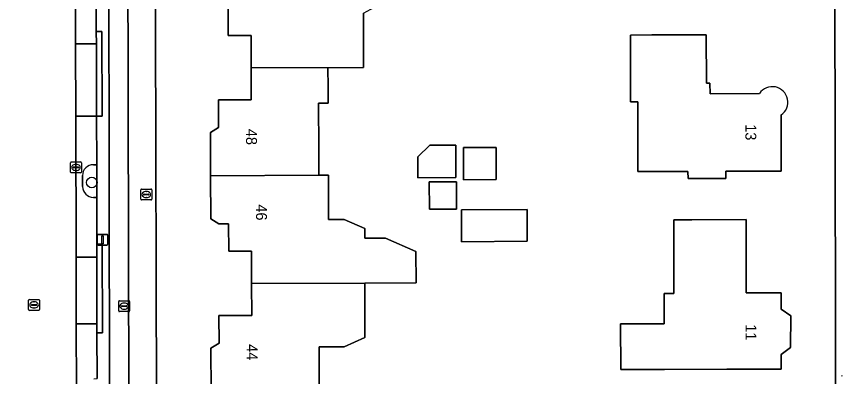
# Model space of a CAD drawing. Extents: x 160455 to 162082, y 388339 to 389736.
# Drawn here: x 161032.9 to 161108.7, y 388621.2 to 388654.2 of the extents above; entities that cross this region are included whole.
import ezdxf

# ---------------------------------------------------------------- set-up
doc = ezdxf.new("R2010")
doc.units = 0
for name, color, linetype in [('IMGEO_Berm_groen', 7, 'Continuous'), ('IMGEO_Boom', 7, 'Continuous'), ('IMGEO_Brandkraan', 7, 'Continuous'), ('IMGEO_Erf', 7, 'Continuous'), ('IMGEO_Fietspad_gesloten', 7, 'Continuous'), ('IMGEO_Kolk', 7, 'Continuous'), ('IMGEO_Lichtmast', 7, 'Continuous'), ('IMGEO_Pand', 7, 'Continuous'), ('IMGEO_Pand_nummerreeks', 7, 'Continuous'), ('IMGEO_Parkeervlak_open', 7, 'Continuous'), ('IMGEO_Rijbaan_lokaal_gesloten', 7, 'Continuous'), ('IMGEO_Rioolput', 7, 'Continuous'), ('IMGEO_Verkeerseiland_open', 7, 'Continuous'), ('IMGEO_Voetpad_open', 7, 'Continuous')]:
    doc.layers.add(name, color=color, linetype=linetype)

msp = doc.modelspace()

# ---------------------------------------------------------------- linework, layer by layer
at = {"layer": 'IMGEO_Berm_groen'}
for points in [[(161039.996, 388637.628), (161040.31, 388637.629), (161040.313, 388640.626)], [(161040.313, 388640.626), (161039.998, 388640.631)], [(161038.996, 388639.635), (161038.987, 388638.618)]]:
    msp.add_lwpolyline(points, dxfattribs=at)
for centre, radius, start, end in [((161039.98, 388639.647), 0.984, 88.93014, 180.72574), ((161040.006, 388638.648), 1.02, 181.67544, 269.41369)]:
    msp.add_arc(centre, radius, start, end, dxfattribs=at)
at = {"layer": 'IMGEO_Boom'}
msp.add_circle((161039.853, 388639), 0.489, dxfattribs=at)
at = {"layer": 'IMGEO_Brandkraan'}
for p, q in [((161044.351, 388637.47), (161044.351, 388638.322)), ((161044.426, 388638.396), (161045.278, 388638.396)), ((161044.61, 388637.89), (161044.61, 388637.902)), ((161045.048, 388637.853), (161044.65, 388637.853)), ((161044.653, 388637.939), (161045.051, 388637.939)), ((161044.839, 388638.176), (161044.864, 388638.176)), ((161045.094, 388637.902), (161045.094, 388637.89)), ((161045.352, 388638.322), (161045.352, 388637.47)), ((161045.278, 388637.396), (161044.426, 388637.396)), ((161044.862, 388637.616), (161044.837, 388637.616))]:
    msp.add_line(p, q, dxfattribs=at)
for points in [[(161044.351, 388637.47), (161044.351, 388638.322)], [(161044.426, 388638.396), (161045.278, 388638.396)], [(161045.352, 388638.322), (161045.352, 388637.47)], [(161045.278, 388637.396), (161044.426, 388637.396)]]:
    msp.add_lwpolyline(points, dxfattribs=at)
for centre, radius, start, end in [((161044.428, 388638.32), 0.0765, 91.55205, 178.44795), ((161044.428, 388638.32), 0.0765, 91.55205, 178.44795), ((161044.65, 388637.899), 0.0403, 85.87752, 175.75265), ((161044.647, 388637.889), 0.0366, 178.93798, 274.71019), ((161045.051, 388637.896), 0.043, 264.86636, 352.45326), ((161045.055, 388637.901), 0.0386, 1.73085, 96.63898), ((161045.276, 388638.32), 0.0765, 1.55205, 88.44795), ((161045.276, 388638.32), 0.0765, 1.55205, 88.44795), ((161044.428, 388637.472), 0.0765, 181.55205, 268.44795), ((161044.428, 388637.472), 0.0765, 181.55205, 268.44795), ((161045.276, 388637.472), 0.0765, 271.55205, 358.44795), ((161045.276, 388637.472), 0.0765, 271.55205, 358.44795), ((161108.791, 388621.18), 0.0765, 91.55205, 178.44795), ((161108.791, 388621.18), 0.0765, 91.55205, 178.44795)]:
    msp.add_arc(centre, radius, start, end, dxfattribs=at)
for centre, major_axis, ratio, start_param, end_param in [((161044.838, 388637.896), (-0.387, 0.002), 0.722429, 4.712389, 7.853982), ((161044.863, 388637.896), (-0.39, 0.002), 0.717154, 1.570796, 4.712389)]:
    msp.add_ellipse(centre, major_axis=major_axis, ratio=ratio, start_param=start_param, end_param=end_param, dxfattribs=at)
at = {"layer": 'IMGEO_Erf'}
for points in [[(161045.601, 388687.881), (161045.797, 388619.053), (161045.804, 388616.329), (161046.011, 388540.621), (161045.988, 388533.608), (161045.99, 388533.147)], [(161108.34, 388533.674), (161108.043, 388688.071)], [(161050.808, 388619.81), (161050.798, 388623.796), (161051.547, 388624.248), (161051.516, 388626.775), (161054.539, 388626.774), (161054.532, 388629.734), (161054.525, 388632.701), (161052.426, 388632.696), (161052.42, 388635.215), (161051.52, 388635.213), (161050.77, 388635.661), (161050.76, 388639.621), (161050.75, 388643.596), (161051.499, 388644.058), (161051.493, 388646.577), (161054.49, 388646.585), (161054.482, 388649.547), (161054.474, 388652.499), (161052.377, 388652.493), (161052.37, 388655.01)], [(161064.797, 388654.547), (161064.803, 388649.548), (161061.544, 388649.544), (161061.546, 388647.754), (161061.548, 388646.285), (161060.688, 388646.284), (161060.694, 388642.067), (161060.697, 388639.855), (161060.697, 388639.672), (161061.596, 388639.677), (161061.602, 388635.608), (161063.022, 388635.61), (161064.922, 388634.762), (161064.924, 388633.896), (161066.829, 388633.873), (161069.626, 388632.677), (161069.632, 388629.777), (161064.932, 388629.767), (161064.943, 388624.767), (161063.027, 388623.912), (161060.727, 388623.905), (161060.733, 388621.815), (161060.738, 388620.047)], [(161089.993, 388646.394), (161089.335, 388646.393), (161089.325, 388652.543), (161091.297, 388652.546), (161096.296, 388652.555), (161096.304, 388648.136), (161096.635, 388648.137), (161096.638, 388647.138), (161101.182, 388647.177)], [(161103.167, 388645.2), (161103.171, 388640.046), (161098.087, 388640.036), (161098.078, 388639.371), (161094.623, 388639.368), (161094.598, 388640.008), (161089.998, 388640.003), (161089.993, 388646.394)]]:
    msp.add_lwpolyline(points, dxfattribs=at)
for points in [[(161069.788, 388641.367), (161070.891, 388642.42), (161073.288, 388642.424), (161073.292, 388639.446), (161069.791, 388639.441)], [(161073.99, 388642.205), (161076.979, 388642.209), (161076.983, 388639.262), (161073.994, 388639.258)], [(161070.856, 388636.543), (161070.852, 388639.066), (161073.357, 388639.07), (161073.36, 388636.546)], [(161073.802, 388633.56), (161073.814, 388636.476), (161079.843, 388636.525), (161079.826, 388633.609)], [(161098.186, 388621.845), (161092.441, 388621.827), (161088.441, 388621.814), (161088.427, 388626.014), (161092.427, 388626.027), (161092.418, 388628.816), (161093.326, 388628.819), (161093.311, 388635.577), (161094.953, 388635.58), (161099.952, 388635.589), (161099.955, 388628.851), (161103.182, 388628.864), (161103.185, 388627.369), (161104.047, 388626.75), (161104.042, 388623.844), (161103.179, 388623.202), (161103.185, 388621.86)]]:
    msp.add_lwpolyline(points, close=True, dxfattribs=at)
msp.add_arc((161102.359, 388646.374), 1.425, 304.54231, 145.68907, dxfattribs=at)
at = {"layer": 'IMGEO_Fietspad_gesloten'}
for points in [[(161041.238, 388730.458), (161041.362, 388673.002), (161041.386, 388665.229), (161041.404, 388652.876), (161041.436, 388645.1), (161041.44, 388633.315), (161041.465, 388625.207), (161041.48, 388616.349), (161041.484, 388613.747), (161041.523, 388605.615), (161041.52, 388593.986), (161041.553, 388585.927), (161041.593, 388574.448), (161041.606, 388566.307), (161041.654, 388546.567), (161041.694, 388533.451), (161041.746, 388517.469), (161041.77, 388504.777), (161041.788, 388500), (161041.797, 388497.709), (161041.822, 388485.051), (161041.86, 388477.969), (161041.884, 388465.6)], [(161043.268, 388616.342), (161043.262, 388618.895), (161042.992, 388730.248)]]:
    msp.add_lwpolyline(points, dxfattribs=at)
at = {"layer": 'IMGEO_Kolk'}
for p, q in [((161037.89, 388639.96), (161037.89, 388640.812)), ((161037.965, 388640.886), (161038.817, 388640.886)), ((161038.891, 388640.812), (161038.891, 388639.96)), ((161038.149, 388640.38), (161038.149, 388640.392)), ((161038.587, 388640.343), (161038.189, 388640.343)), ((161038.192, 388640.429), (161038.59, 388640.429)), ((161038.401, 388640.106), (161038.376, 388640.106)), ((161038.378, 388640.666), (161038.403, 388640.666)), ((161038.633, 388640.392), (161038.633, 388640.38)), ((161038.817, 388639.886), (161037.965, 388639.886))]:
    msp.add_line(p, q, dxfattribs=at)
for points in [[(161037.89, 388639.96), (161037.89, 388640.812)], [(161037.965, 388640.886), (161038.817, 388640.886)], [(161038.891, 388640.812), (161038.891, 388639.96)], [(161038.817, 388639.886), (161037.965, 388639.886)]]:
    msp.add_lwpolyline(points, dxfattribs=at)
for centre, radius, start, end in [((161037.967, 388640.81), 0.0765, 91.55205, 178.44795), ((161037.967, 388640.81), 0.0765, 91.55205, 178.44795), ((161038.815, 388640.81), 0.0765, 1.55205, 88.44795), ((161038.815, 388640.81), 0.0765, 1.55205, 88.44795), ((161037.967, 388639.962), 0.0765, 181.55205, 268.44795), ((161037.967, 388639.962), 0.0765, 181.55205, 268.44795), ((161038.189, 388640.389), 0.0403, 85.87752, 175.75265), ((161038.186, 388640.379), 0.0366, 178.93798, 274.71019), ((161038.59, 388640.386), 0.043, 264.86636, 352.45326), ((161038.594, 388640.391), 0.0386, 1.73085, 96.63898), ((161038.815, 388639.962), 0.0765, 271.55205, 358.44795), ((161038.815, 388639.962), 0.0765, 271.55205, 358.44795)]:
    msp.add_arc(centre, radius, start, end, dxfattribs=at)
for centre, major_axis, ratio, start_param, end_param in [((161038.377, 388640.386), (-0.387, 0.002), 0.722429, 4.712389, 7.853982), ((161038.402, 388640.386), (-0.39, 0.002), 0.717154, 1.570796, 4.712389)]:
    msp.add_ellipse(centre, major_axis=major_axis, ratio=ratio, start_param=start_param, end_param=end_param, dxfattribs=at)
at = {"layer": 'IMGEO_Lichtmast'}
for p, q in [((161040.336, 388633.338), (161040.336, 388634.138)), ((161040.336, 388634.138), (161040.336, 388633.338)), ((161040.436, 388634.238), (161041.226, 388634.238)), ((161041.226, 388634.238), (161040.436, 388634.238)), ((161041.326, 388634.138), (161041.326, 388633.338)), ((161041.326, 388633.338), (161041.326, 388634.138)), ((161041.226, 388633.238), (161040.436, 388633.238)), ((161040.436, 388633.238), (161041.226, 388633.238))]:
    msp.add_line(p, q, dxfattribs=at)
msp.add_lwpolyline([(161040.756, 388634.113), (161040.906, 388634.113), (161040.906, 388633.363), (161040.756, 388633.363), (161040.756, 388634.113)], dxfattribs=at)
for centre, start, end in [((161040.436, 388634.138), 90, 180), ((161040.436, 388634.138), 90, 180), ((161041.226, 388634.138), 0, 90), ((161041.226, 388634.138), 360, 90), ((161040.436, 388633.338), 180, 270), ((161040.436, 388633.338), 180, 270), ((161041.226, 388633.338), 270, 0), ((161041.226, 388633.338), 270, 0)]:
    msp.add_arc(centre, 0.1, start, end, dxfattribs=at)
at = {"layer": 'IMGEO_Pand'}
for points in [[(161066.136, 388659.646), (161061.471, 388659.631), (161060.572, 388659.63), (161060.572, 388659.448), (161050.71, 388659.416), (161050.721, 388655.456), (161051.47, 388655.008), (161052.37, 388655.01), (161052.377, 388652.493), (161054.474, 388652.499), (161054.482, 388649.547), (161061.544, 388649.544), (161064.803, 388649.548), (161064.797, 388654.547), (161066.15, 388655.295)], [(161061.544, 388649.544), (161054.482, 388649.547), (161054.49, 388646.585), (161051.493, 388646.577), (161051.499, 388644.058), (161050.75, 388643.596), (161050.76, 388639.621), (161060.697, 388639.672), (161060.697, 388639.855), (161060.694, 388642.067), (161060.688, 388646.284), (161061.548, 388646.285), (161061.546, 388647.754)], [(161069.788, 388641.367), (161069.791, 388639.441), (161073.292, 388639.446), (161073.288, 388642.424), (161070.891, 388642.42)], [(161073.99, 388642.205), (161073.994, 388639.258), (161076.983, 388639.262), (161076.979, 388642.209)], [(161064.922, 388634.762), (161063.022, 388635.61), (161061.602, 388635.608), (161061.596, 388639.677), (161060.697, 388639.672), (161050.76, 388639.621), (161050.77, 388635.661), (161051.52, 388635.213), (161052.42, 388635.215), (161052.426, 388632.696), (161054.525, 388632.701), (161054.532, 388629.734), (161064.932, 388629.767), (161069.632, 388629.777), (161069.626, 388632.677), (161066.829, 388633.873), (161064.924, 388633.896)], [(161070.856, 388636.543), (161073.36, 388636.546), (161073.357, 388639.07), (161070.852, 388639.066)], [(161079.826, 388633.609), (161079.843, 388636.525), (161073.814, 388636.476), (161073.802, 388633.56)], [(161098.186, 388621.845), (161103.185, 388621.86), (161103.179, 388623.202), (161104.042, 388623.844), (161104.047, 388626.75), (161103.185, 388627.369), (161103.182, 388628.864), (161099.955, 388628.851), (161099.952, 388635.589), (161094.953, 388635.58), (161093.311, 388635.577), (161093.326, 388628.819), (161092.418, 388628.816), (161092.427, 388626.027), (161088.427, 388626.014), (161088.441, 388621.814), (161092.441, 388621.827)], [(161064.932, 388629.767), (161054.532, 388629.734), (161054.539, 388626.774), (161051.516, 388626.775), (161051.547, 388624.248), (161050.798, 388623.796), (161050.808, 388619.81), (161060.738, 388619.865), (161060.738, 388620.047), (161060.733, 388621.815), (161060.727, 388623.905), (161063.027, 388623.912), (161064.943, 388624.767)]]:
    msp.add_lwpolyline(points, close=True, dxfattribs=at)
msp.add_lwpolyline([(161101.182, 388647.177), (161096.638, 388647.138), (161096.635, 388648.137), (161096.304, 388648.136), (161096.296, 388652.555), (161091.297, 388652.546), (161089.325, 388652.543), (161089.335, 388646.393), (161089.993, 388646.394), (161089.998, 388640.003), (161094.598, 388640.008), (161094.623, 388639.368), (161098.078, 388639.371), (161098.087, 388640.036), (161103.171, 388640.046), (161103.167, 388645.2)], dxfattribs=at)
msp.add_arc((161102.359, 388646.374), 1.425, 304.54231, 145.68907, dxfattribs=at)
at = {"layer": 'IMGEO_Parkeervlak_open'}
for points in [[(161040.079, 388660.812), (161040.255, 388660.812), (161040.252, 388665.202), (161040.213, 388673.018), (161040.213, 388677.44), (161038.298, 388677.435), (161038.306, 388674.146), (161038.36, 388651.744), (161040.267, 388651.749), (161040.263, 388652.872), (161040.272, 388657.78)], [(161039.998, 388640.631), (161040.313, 388640.626), (161040.289, 388645.084), (161038.376, 388645.079), (161038.407, 388632.133), (161040.318, 388632.138), (161040.317, 388633.336), (161040.31, 388637.629)], [(161038.987, 388638.618), (161038.996, 388639.635)], [(161040.31, 388637.629), (161039.996, 388637.628)], [(161040.039, 388620.977), (161040.339, 388620.988), (161040.321, 388625.197), (161040.321, 388626.015), (161038.422, 388626.01), (161038.437, 388619.886), (161038.447, 388616.36), (161038.458, 388612.436), (161040.385, 388612.442), (161040.384, 388613.706), (161040.355, 388616.353), (161040.337, 388617.996)]]:
    msp.add_lwpolyline(points, dxfattribs=at)
for points in [[(161040.267, 388651.749), (161038.36, 388651.744), (161038.376, 388645.079), (161040.289, 388645.084)], [(161040.318, 388632.138), (161038.407, 388632.133), (161038.422, 388626.01), (161040.321, 388626.015)]]:
    msp.add_lwpolyline(points, close=True, dxfattribs=at)
for centre, radius, start, end in [((161039.98, 388639.647), 0.984, 88.93014, 180.72574), ((161040.006, 388638.648), 1.02, 181.67544, 269.41369)]:
    msp.add_arc(centre, radius, start, end, dxfattribs=at)
at = {"layer": 'IMGEO_Rijbaan_lokaal_gesloten'}
msp.add_lwpolyline([(161038.569, 388573.661), (161038.533, 388586.278), (161038.513, 388593.208), (161038.476, 388606.221), (161038.458, 388612.436), (161038.447, 388616.36), (161038.437, 388619.886), (161038.422, 388626.01), (161038.407, 388632.133), (161038.376, 388645.079), (161038.36, 388651.744), (161038.306, 388674.146), (161031.808, 388674.113)], dxfattribs=at)
at = {"layer": 'IMGEO_Rioolput'}
for p, q in [((161034.048, 388627.329), (161034.048, 388628.181)), ((161034.123, 388628.255), (161034.975, 388628.255)), ((161034.536, 388628.035), (161034.561, 388628.035)), ((161035.049, 388628.181), (161035.049, 388627.329)), ((161042.322, 388627.218), (161042.322, 388628.07)), ((161042.397, 388628.144), (161043.249, 388628.144)), ((161042.81, 388627.924), (161042.835, 388627.924)), ((161043.323, 388628.07), (161043.323, 388627.218)), ((161034.975, 388627.255), (161034.123, 388627.255)), ((161034.307, 388627.749), (161034.307, 388627.761)), ((161034.745, 388627.712), (161034.347, 388627.712)), ((161034.35, 388627.798), (161034.748, 388627.798)), ((161034.559, 388627.475), (161034.534, 388627.475)), ((161034.791, 388627.761), (161034.791, 388627.749)), ((161043.249, 388627.144), (161042.397, 388627.144)), ((161042.581, 388627.638), (161042.581, 388627.65)), ((161043.019, 388627.601), (161042.621, 388627.601)), ((161042.624, 388627.687), (161043.022, 388627.687)), ((161042.833, 388627.364), (161042.808, 388627.364)), ((161043.065, 388627.65), (161043.065, 388627.638))]:
    msp.add_line(p, q, dxfattribs=at)
for points in [[(161034.048, 388627.329), (161034.048, 388628.181)], [(161034.123, 388628.255), (161034.975, 388628.255)], [(161035.049, 388628.181), (161035.049, 388627.329)], [(161042.322, 388627.218), (161042.322, 388628.07)], [(161042.397, 388628.144), (161043.249, 388628.144)], [(161043.323, 388628.07), (161043.323, 388627.218)], [(161034.975, 388627.255), (161034.123, 388627.255)], [(161043.249, 388627.144), (161042.397, 388627.144)]]:
    msp.add_lwpolyline(points, dxfattribs=at)
for centre, radius, start, end in [((161034.125, 388628.179), 0.0765, 91.55205, 178.44795), ((161034.125, 388628.179), 0.0765, 91.55205, 178.44795), ((161034.973, 388628.179), 0.0765, 1.55205, 88.44795), ((161034.973, 388628.179), 0.0765, 1.55205, 88.44795), ((161042.399, 388628.068), 0.0765, 91.55205, 178.44795), ((161042.399, 388628.068), 0.0765, 91.55205, 178.44795), ((161043.247, 388628.068), 0.0765, 1.55205, 88.44795), ((161043.247, 388628.068), 0.0765, 1.55205, 88.44795), ((161034.125, 388627.331), 0.0765, 181.55205, 268.44795), ((161034.125, 388627.331), 0.0765, 181.55205, 268.44795), ((161034.347, 388627.758), 0.0403, 85.87752, 175.75265), ((161034.344, 388627.748), 0.0366, 178.93798, 274.71019), ((161034.748, 388627.755), 0.043, 264.86636, 352.45326), ((161034.752, 388627.76), 0.0386, 1.73085, 96.63898), ((161034.973, 388627.331), 0.0765, 271.55205, 358.44795), ((161034.973, 388627.331), 0.0765, 271.55205, 358.44795), ((161042.399, 388627.22), 0.0765, 181.55205, 268.44795), ((161042.399, 388627.22), 0.0765, 181.55205, 268.44795), ((161042.621, 388627.647), 0.0403, 85.87752, 175.75265), ((161042.618, 388627.637), 0.0366, 178.93798, 274.71019), ((161043.022, 388627.644), 0.043, 264.86636, 352.45326), ((161043.026, 388627.649), 0.0386, 1.73085, 96.63898), ((161043.247, 388627.22), 0.0765, 271.55205, 358.44795), ((161043.247, 388627.22), 0.0765, 271.55205, 358.44795)]:
    msp.add_arc(centre, radius, start, end, dxfattribs=at)
for centre, major_axis, ratio, start_param, end_param in [((161034.535, 388627.755), (-0.387, 0.002), 0.722429, 4.712389, 7.853982), ((161034.56, 388627.755), (-0.39, 0.002), 0.717154, 1.570796, 4.712389), ((161042.809, 388627.644), (-0.387, 0.002), 0.722429, 4.712389, 7.853982), ((161042.834, 388627.644), (-0.39, 0.002), 0.717154, 1.570796, 4.712389)]:
    msp.add_ellipse(centre, major_axis=major_axis, ratio=ratio, start_param=start_param, end_param=end_param, dxfattribs=at)
at = {"layer": 'IMGEO_Verkeerseiland_open'}
for points in [[(161041.86, 388477.969), (161041.822, 388485.051), (161041.797, 388497.709), (161041.788, 388500), (161041.77, 388504.777), (161041.746, 388517.469), (161041.694, 388533.451), (161041.654, 388546.567), (161041.606, 388566.307), (161041.593, 388574.448), (161041.553, 388585.927), (161041.52, 388593.986), (161041.523, 388605.615), (161041.484, 388613.747), (161041.48, 388616.349), (161041.465, 388625.207), (161041.44, 388633.315), (161041.436, 388645.1), (161041.404, 388652.876), (161041.386, 388665.229), (161041.362, 388673.002), (161041.238, 388730.458)], [(161040.272, 388657.78), (161040.263, 388652.872), (161040.762, 388652.873), (161040.788, 388645.085), (161040.289, 388645.084), (161040.313, 388640.626), (161040.31, 388637.629), (161040.317, 388633.336), (161040.816, 388633.336), (161040.82, 388625.197), (161040.321, 388625.197), (161040.339, 388620.988)]]:
    msp.add_lwpolyline(points, dxfattribs=at)
for points in [[(161040.762, 388652.873), (161040.263, 388652.872), (161040.267, 388651.749), (161040.289, 388645.084), (161040.788, 388645.085)], [(161040.816, 388633.336), (161040.317, 388633.336), (161040.318, 388632.138), (161040.321, 388626.015), (161040.321, 388625.197), (161040.82, 388625.197)]]:
    msp.add_lwpolyline(points, close=True, dxfattribs=at)
at = {"layer": 'IMGEO_Voetpad_open'}
for points in [[(161042.992, 388730.248), (161043.262, 388618.895), (161043.268, 388616.342), (161043.456, 388533.613), (161045.988, 388533.608), (161046.011, 388540.621), (161045.804, 388616.329)], [(161045.804, 388616.329), (161045.797, 388619.053), (161045.601, 388687.881), (161045.656, 388691.484), (161045.635, 388696.563), (161045.582, 388702.542), (161045.599, 388702.874), (161045.548, 388730.809)], [(161108.043, 388688.071), (161108.34, 388533.674)]]:
    msp.add_lwpolyline(points, dxfattribs=at)

# ---------------------------------------------------------------- texts
at = {"layer": 'IMGEO_Pand_nummerreeks'}
for s, rotation, p in [('48', 270.1373, (161054.019, 388643.93)), ('13', 270.04447, (161099.888, 388644.353)), ('46', 270.1373, (161054.936, 388636.995)), ('11', 270.02454, (161099.904, 388625.982)), ('44', 270.70453, (161054.068, 388624.151))]:
    msp.add_text(s, height=1, rotation=rotation, dxfattribs=at).set_placement(p)

doc.saveas('drawing.dxf')
